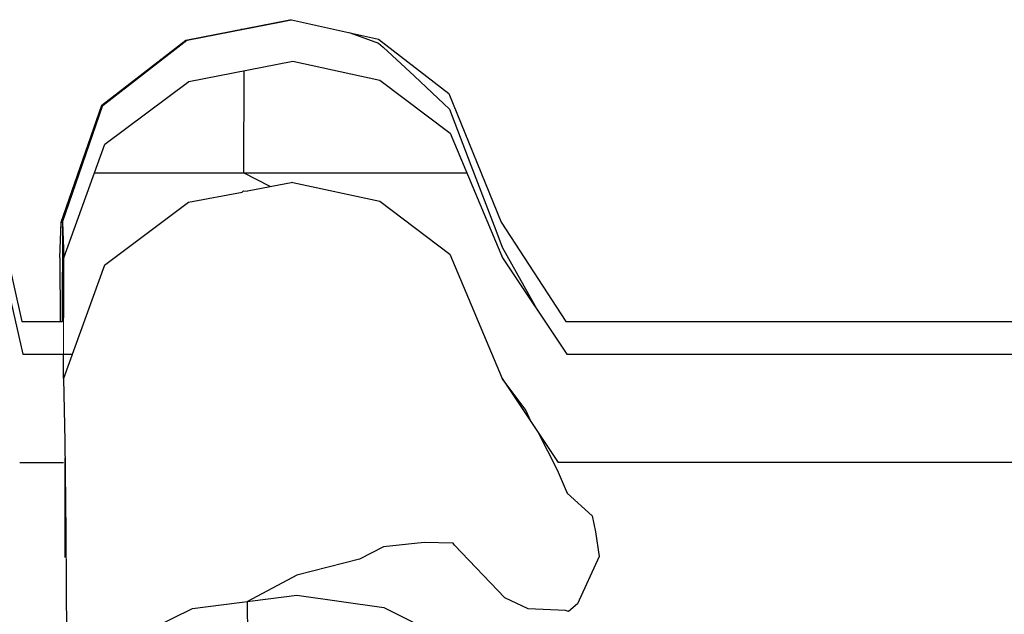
# Model space of a CAD drawing. Header units: millimetres. Extents: x -36478 to 31050, y -14815 to 11827.
# Tile 324 of 656: x -13978 to -13868, y 10863 to 10930. Entities that reach past the tile are written whole.
import ezdxf

# ---------------------------------------------------------------- set-up
doc = ezdxf.new("R2010")
doc.units = ezdxf.units.MM
doc.header["$MEASUREMENT"] = 0
doc.linetypes.add('Wipeout_Contour', pattern=[1000, 0, -1000])
doc.layers.add('Nové_Konstrukce - krov', color=7, linetype='Continuous')
doc.layers.add('Nové_Výplně - Povrchové', color=7, linetype='Continuous')

msp = doc.modelspace()

# ---------------------------------------------------------------- wipeouts: each hides what was drawn before it
at = {"color": 254, "linetype": 'Wipeout_Contour', "lineweight": 0, "ltscale": 70896.389822}
msp.add_wipeout([(-13948.22, 10929.58), (-13959.87, 10927.28), (-13959.7, 10927.28), (-13948.05, 10929.58)], dxfattribs=at).dxf.layer = 'Nové_Výplně - Povrchové'
at = {"color": 254, "linetype": 'Wipeout_Contour', "lineweight": 0, "ltscale": 53137.399479}
msp.add_wipeout([(-13953.39, 10910.47), (-13953.55, 10910.32), (-13952.97, 10910.43)], dxfattribs=at).dxf.layer = 'Nové_Výplně - Povrchové'
at = {"color": 254, "linetype": 'Wipeout_Contour', "lineweight": 0, "ltscale": 70889.831391}
msp.add_wipeout([(-13973.78, 10906.95), (-13973.93, 10902.98), (-13973.92, 10895.83), (-13973.78, 10895.83)], dxfattribs=at).dxf.layer = 'Nové_Výplně - Povrchové'
at = {"color": 254, "linetype": 'Wipeout_Contour', "lineweight": 0, "ltscale": 70262.009375}
msp.add_wipeout([(-13646.27, 10895.83), (-13911.84, 10895.83), (-13911.71, 10892.19), (-13646.14, 10892.19)], dxfattribs=at).dxf.layer = 'Nové_Výplně - Povrchové'
at = {"color": 254, "linetype": 'Wipeout_Contour', "lineweight": 0, "ltscale": 53129.161726}
msp.add_wipeout([(-13973.59, 10880.1), (-13973.53, 10878.67), (-13973.53, 10880.1)], dxfattribs=at).dxf.layer = 'Nové_Výplně - Povrchové'

# ---------------------------------------------------------------- next in the draw order: wipeouts: each hides what was drawn before it
at = {"color": 254, "linetype": 'Wipeout_Contour', "lineweight": 0, "ltscale": 70917.750407}
msp.add_wipeout([(-13959.87, 10927.28), (-13969.25, 10920.03), (-13969.09, 10920.03), (-13959.7, 10927.28)], dxfattribs=at).dxf.layer = 'Nové_Výplně - Povrchové'
at = {"color": 254, "linetype": 'Wipeout_Contour', "lineweight": 0, "ltscale": 70687.362486}
msp.add_wipeout([(-13911.84, 10895.83), (-13917.38, 10895.83), (-13917.25, 10892.19), (-13911.71, 10892.19)], dxfattribs=at).dxf.layer = 'Nové_Výplně - Povrchové'

# ---------------------------------------------------------------- next in the draw order: wipeouts: each hides what was drawn before it
at = {"color": 254, "linetype": 'Wipeout_Contour', "lineweight": 0, "ltscale": 70914.648478}
msp.add_wipeout([(-13969.25, 10920.03), (-13973.78, 10906.95), (-13973.64, 10906.95), (-13969.09, 10920.03)], dxfattribs=at).dxf.layer = 'Nové_Výplně - Povrchové'
at = {"color": 254, "linetype": 'Wipeout_Contour', "lineweight": 0, "ltscale": 70720.928551}
msp.add_wipeout([(-13917.38, 10895.83), (-13924.59, 10906.95), (-13924.45, 10902.98), (-13917.25, 10892.19)], dxfattribs=at).dxf.layer = 'Nové_Výplně - Povrchové'

# ---------------------------------------------------------------- next in the draw order: wipeouts: each hides what was drawn before it
at = {"color": 254, "linetype": 'Wipeout_Contour', "lineweight": 0, "ltscale": 70772.45158}
msp.add_wipeout([(-13924.59, 10906.95), (-13930.45, 10921.32), (-13930.29, 10916.91), (-13924.45, 10902.98)], dxfattribs=at).dxf.layer = 'Nové_Výplně - Povrchové'
at = {"color": 254, "linetype": 'Wipeout_Contour', "lineweight": 0, "ltscale": 70892.016442}
msp.add_wipeout([(-13973.78, 10906.95), (-13973.78, 10895.83), (-13973.64, 10895.83), (-13973.64, 10906.95)], dxfattribs=at).dxf.layer = 'Nové_Výplně - Povrchové'

# ---------------------------------------------------------------- next in the draw order: wipeouts: each hides what was drawn before it
at = {"color": 254, "linetype": 'Wipeout_Contour', "lineweight": 0, "ltscale": 70818.905862}
msp.add_wipeout([(-13930.45, 10921.32), (-13938.32, 10927.41), (-13938.15, 10922.82), (-13930.29, 10916.91)], dxfattribs=at).dxf.layer = 'Nové_Výplně - Povrchové'

# ---------------------------------------------------------------- next in the draw order: wipeouts: each hides what was drawn before it
at = {"color": 254, "linetype": 'Wipeout_Contour', "lineweight": 0, "ltscale": 70856.642932}
msp.add_wipeout([(-13938.32, 10927.41), (-13948.05, 10929.58), (-13947.88, 10924.93), (-13938.15, 10922.82)], dxfattribs=at).dxf.layer = 'Nové_Výplně - Povrchové'

# ---------------------------------------------------------------- next in the draw order: linework, layer by layer
at = {"layer": 'Nové_Konstrukce - krov', "color": 1, "linetype": 'Continuous', "lineweight": 25}
for p, q in [((-13941.56, 10928.14), (-13941.48, 10928.11)), ((-13941.48, 10928.11), (-13938.3, 10926.97)), ((-13938.3, 10926.97), (-13937.78, 10926.5))]:
    msp.add_line(p, q, dxfattribs=at)

# ---------------------------------------------------------------- next in the draw order: wipeouts: each hides what was drawn before it
at = {"color": 254, "linetype": 'Wipeout_Contour', "lineweight": 0, "ltscale": 70890.148622}
msp.add_wipeout([(-13948.05, 10929.58), (-13959.7, 10927.28), (-13959.53, 10922.69), (-13947.88, 10924.93)], dxfattribs=at).dxf.layer = 'Nové_Výplně - Povrchové'

# ---------------------------------------------------------------- next in the draw order: linework, layer by layer
at = {"layer": 'Nové_Konstrukce - krov', "color": 1, "linetype": 'Continuous', "lineweight": 25}
for p, q in [((-13953.59, 10928.5), (-13949.4, 10929.32)), ((-13949.4, 10929.32), (-13948.07, 10929.58)), ((-13948.22, 10929.58), (-13948.05, 10929.58)), ((-13948.05, 10929.58), (-13938.32, 10927.41)), ((-13953.59, 10928.5), (-13953.72, 10928.5))]:
    msp.add_line(p, q, dxfattribs=at)

# ---------------------------------------------------------------- next in the draw order: wipeouts: each hides what was drawn before it
at = {"color": 254, "linetype": 'Wipeout_Contour', "lineweight": 0, "ltscale": 70911.703244}
msp.add_wipeout([(-13959.7, 10927.28), (-13969.09, 10920.03), (-13968.93, 10915.66), (-13959.53, 10922.69)], dxfattribs=at).dxf.layer = 'Nové_Výplně - Povrchové'

# ---------------------------------------------------------------- next in the draw order: linework, layer by layer
at = {"layer": 'Nové_Konstrukce - krov', "color": 1, "linetype": 'Continuous', "lineweight": 25}
for p, q in [((-13959.87, 10927.28), (-13948.22, 10929.58)), ((-13959.74, 10927.28), (-13948.09, 10929.58))]:
    msp.add_line(p, q, dxfattribs=at)

# ---------------------------------------------------------------- next in the draw order: wipeouts: each hides what was drawn before it
at = {"color": 254, "linetype": 'Wipeout_Contour', "lineweight": 0, "ltscale": 70909.019178}
msp.add_wipeout([(-13969.09, 10920.03), (-13973.64, 10906.95), (-13973.49, 10902.98), (-13968.93, 10915.66)], dxfattribs=at).dxf.layer = 'Nové_Výplně - Povrchové'

# ---------------------------------------------------------------- next in the draw order: wipeouts: each hides what was drawn before it
at = {"color": 254, "linetype": 'Wipeout_Contour', "lineweight": 0, "ltscale": 70886.821606}
msp.add_wipeout([(-13973.64, 10906.95), (-13973.64, 10895.83), (-13973.51, 10892.19), (-13973.49, 10902.98)], dxfattribs=at).dxf.layer = 'Nové_Výplně - Povrchové'

# ---------------------------------------------------------------- next in the draw order: wipeouts: each hides what was drawn before it
at = {"color": 254, "linetype": 'Wipeout_Contour', "lineweight": 0, "ltscale": 563189.604716}
msp.add_wipeout([(-13973.49, 10902.98), (-13973.52, 10889.46), (-13968.96, 10902.14), (-13959.56, 10909.17), (-13953.55, 10910.32), (-13953.39, 10910.47), (-13952.97, 10910.43), (-13947.9, 10911.4), (-13938.17, 10909.3), (-13930.32, 10903.39), (-13924.47, 10889.46), (-13918.22, 10880.1), (-13640.66, 10880.1), (-13638.72, 10890.33), (-13631.99, 10891.86), (-13625.76, 10890.17), (-13623.44, 10880.1), (-13618.54, 10880.1), (-13618.52, 10889.46), (-13617.54, 10892.19), (-13623.09, 10892.19), (-13625.74, 10903.69), (-13631.97, 10905.38), (-13638.7, 10903.86), (-13640.91, 10892.19), (-13917.25, 10892.19), (-13924.45, 10902.98), (-13930.29, 10916.91), (-13938.15, 10922.82), (-13947.88, 10924.93), (-13959.53, 10922.69), (-13968.93, 10915.66)], dxfattribs=at).dxf.layer = 'Nové_Výplně - Povrchové'

# ---------------------------------------------------------------- next in the draw order: linework, layer by layer
at = {"layer": 'Nové_Konstrukce - krov', "color": 1, "linetype": 'Continuous', "lineweight": 25}
for p, q in [((-13969.25, 10920.03), (-13959.87, 10927.28)), ((-13969.13, 10920.03), (-13959.74, 10927.28)), ((-13938.32, 10927.41), (-13930.45, 10921.32)), ((-13937.78, 10926.5), (-13934.28, 10923.27)), ((-13959.53, 10922.69), (-13947.88, 10924.93)), ((-13947.88, 10924.93), (-13938.15, 10922.82)), ((-13953.38, 10923.87), (-13953.4, 10912.46)), ((-13968.93, 10915.66), (-13959.53, 10922.69)), ((-13938.15, 10922.82), (-13930.29, 10916.91)), ((-13934.28, 10923.27), (-13931.01, 10920.19)), ((-13931.01, 10920.19), (-13930.39, 10919.59)), ((-13930.39, 10919.59), (-13927.98, 10913.31)), ((-13927.98, 10913.31), (-13925.2, 10906.05)), ((-13970.08, 10912.46), (-13928.43, 10912.46)), ((-13925.2, 10906.05), (-13924.49, 10904.16)), ((-13917.38, 10895.83), (-13911.84, 10895.83)), ((-13911.84, 10895.83), (-13646.27, 10895.83)), ((-13917.25, 10892.19), (-13911.71, 10892.19)), ((-13911.71, 10892.19), (-13646.14, 10892.19))]:
    msp.add_line(p, q, dxfattribs=at)

# ---------------------------------------------------------------- next in the draw order: wipeouts: each hides what was drawn before it
at = {"color": 254, "linetype": 'Wipeout_Contour', "lineweight": 0, "ltscale": 106265.890988}
msp.add_wipeout([(-13959.56, 10909.17), (-13959.41, 10900.97), (-13947.75, 10903.06), (-13947.9, 10911.4), (-13952.97, 10910.43), (-13953.55, 10910.32)], dxfattribs=at).dxf.layer = 'Nové_Výplně - Povrchové'
at = {"color": 254, "linetype": 'Wipeout_Contour', "lineweight": 0, "ltscale": 70840.378072}
msp.add_wipeout([(-13973.52, 10889.46), (-13973.53, 10878.67), (-13973.42, 10872.35), (-13973.39, 10882.47)], dxfattribs=at).dxf.layer = 'Nové_Výplně - Povrchové'
at = {"color": 254, "linetype": 'Wipeout_Contour', "lineweight": 0, "ltscale": 52996.821549}
msp.add_wipeout([(-13917.32, 10880.1), (-13918.22, 10880.1), (-13917.27, 10878.67)], dxfattribs=at).dxf.layer = 'Nové_Výplně - Povrchové'

# ---------------------------------------------------------------- next in the draw order: linework, layer by layer
at = {"layer": 'Nové_Konstrukce - krov', "color": 1, "linetype": 'Continuous', "lineweight": 25}
for p, q in [((-13950.41, 10910.92), (-13953.4, 10912.46)), ((-13953.39, 10910.47), (-13953.55, 10910.32)), ((-13953.39, 10910.47), (-13952.97, 10910.43))]:
    msp.add_line(p, q, dxfattribs=at)

# ---------------------------------------------------------------- next in the draw order: wipeouts: each hides what was drawn before it
at = {"color": 254, "linetype": 'Wipeout_Contour', "lineweight": 0, "ltscale": 70861.15659}
msp.add_wipeout([(-13968.96, 10902.14), (-13973.52, 10889.46), (-13973.39, 10882.47), (-13968.82, 10894.37)], dxfattribs=at).dxf.layer = 'Nové_Výplně - Povrchové'
at = {"color": 254, "linetype": 'Wipeout_Contour', "lineweight": 0, "ltscale": 88340.796831}
msp.add_wipeout([(-13918.22, 10880.1), (-13924.47, 10889.46), (-13924.35, 10882.47), (-13917.16, 10872.35), (-13917.27, 10878.67)], dxfattribs=at).dxf.layer = 'Nové_Výplně - Povrchové'

# ---------------------------------------------------------------- next in the draw order: linework, layer by layer
at = {"layer": 'Nové_Konstrukce - krov', "color": 1, "linetype": 'Continuous', "lineweight": 25}
msp.add_line((-13921.29, 10884.69), (-13921.84, 10885.94), dxfattribs=at)

# ---------------------------------------------------------------- next in the draw order: wipeouts: each hides what was drawn before it
at = {"color": 254, "linetype": 'Wipeout_Contour', "lineweight": 0, "ltscale": 70862.639307}
msp.add_wipeout([(-13959.56, 10909.17), (-13968.96, 10902.14), (-13968.82, 10894.37), (-13959.41, 10900.97)], dxfattribs=at).dxf.layer = 'Nové_Výplně - Povrchové'
at = {"color": 254, "linetype": 'Wipeout_Contour', "lineweight": 0, "ltscale": 70724.420695}
msp.add_wipeout([(-13924.47, 10889.46), (-13930.32, 10903.39), (-13930.18, 10895.54), (-13924.35, 10882.47)], dxfattribs=at).dxf.layer = 'Nové_Výplně - Povrchové'
at = {"color": 254, "linetype": 'Wipeout_Contour', "lineweight": 0, "ltscale": 70819.902033}
msp.add_wipeout([(-13973.42, 10872.35), (-13973.32, 10863.11), (-13973.28, 10872.26), (-13973.39, 10882.47)], dxfattribs=at).dxf.layer = 'Nové_Výplně - Povrchové'
at = {"color": 254, "linetype": 'Wipeout_Contour', "lineweight": 0, "ltscale": 70651.261735}
msp.add_wipeout([(-13917.32, 10880.1), (-13917.27, 10878.67), (-13911.73, 10878.67), (-13911.78, 10880.1)], dxfattribs=at).dxf.layer = 'Nové_Výplně - Povrchové'

# ---------------------------------------------------------------- next in the draw order: linework, layer by layer
at = {"layer": 'Nové_Konstrukce - krov', "color": 1, "linetype": 'Continuous', "lineweight": 25}
for p, q in [((-13959.56, 10909.17), (-13953.55, 10910.32)), ((-13924.49, 10904.16), (-13920.48, 10897.04))]:
    msp.add_line(p, q, dxfattribs=at)

# ---------------------------------------------------------------- next in the draw order: wipeouts: each hides what was drawn before it
at = {"color": 254, "linetype": 'Wipeout_Contour', "lineweight": 0, "ltscale": 70769.695031}
msp.add_wipeout([(-13930.32, 10903.39), (-13938.17, 10909.3), (-13938.03, 10901.09), (-13930.18, 10895.54)], dxfattribs=at).dxf.layer = 'Nové_Výplně - Povrchové'
at = {"color": 254, "linetype": 'Wipeout_Contour', "lineweight": 0, "ltscale": 70838.429258}
msp.add_wipeout([(-13968.69, 10883.01), (-13968.82, 10894.37), (-13973.39, 10882.47), (-13973.28, 10872.26)], dxfattribs=at).dxf.layer = 'Nové_Výplně - Povrchové'
at = {"color": 254, "linetype": 'Wipeout_Contour', "lineweight": 0, "ltscale": 70641.460527}
msp.add_wipeout([(-13911.62, 10872.35), (-13911.73, 10878.67), (-13917.27, 10878.67), (-13917.16, 10872.35)], dxfattribs=at).dxf.layer = 'Nové_Výplně - Povrchové'

# ---------------------------------------------------------------- next in the draw order: linework, layer by layer
at = {"layer": 'Nové_Konstrukce - krov', "color": 1, "linetype": 'Continuous', "lineweight": 25}
for p, q in [((-13930.45, 10921.32), (-13924.59, 10906.95)), ((-13930.29, 10916.91), (-13924.45, 10902.98))]:
    msp.add_line(p, q, dxfattribs=at)

# ---------------------------------------------------------------- next in the draw order: wipeouts: each hides what was drawn before it
at = {"color": 254, "linetype": 'Wipeout_Contour', "lineweight": 0, "ltscale": 70806.96989}
msp.add_wipeout([(-13938.17, 10909.3), (-13947.9, 10911.4), (-13947.75, 10903.06), (-13938.03, 10901.09)], dxfattribs=at).dxf.layer = 'Nové_Výplně - Povrchové'
at = {"color": 254, "linetype": 'Wipeout_Contour', "lineweight": 0, "ltscale": 70880.653344}
msp.add_wipeout([(-13978.21, 10895.83), (-13978.08, 10892.19), (-13973.51, 10892.19), (-13973.64, 10895.83)], dxfattribs=at).dxf.layer = 'Nové_Výplně - Povrchové'
at = {"color": 254, "linetype": 'Wipeout_Contour', "lineweight": 0, "ltscale": 70653.849739}
msp.add_wipeout([(-13917.16, 10872.35), (-13924.35, 10882.47), (-13924.23, 10872.26), (-13917.05, 10863.11)], dxfattribs=at).dxf.layer = 'Nové_Výplně - Povrchové'
at = {"color": 254, "linetype": 'Wipeout_Contour', "lineweight": 0, "ltscale": 70225.689207}
msp.add_wipeout([(-13911.78, 10880.1), (-13911.73, 10878.67), (-13646.16, 10878.67), (-13646.22, 10880.1)], dxfattribs=at).dxf.layer = 'Nové_Výplně - Povrchové'
at = {"color": 254, "linetype": 'Wipeout_Contour', "lineweight": 0, "ltscale": 70792.290047}
msp.add_wipeout([(-13973.32, 10863.11), (-13973.23, 10851.24), (-13973.18, 10859.13), (-13973.28, 10872.26)], dxfattribs=at).dxf.layer = 'Nové_Výplně - Povrchové'

# ---------------------------------------------------------------- next in the draw order: linework, layer by layer
at = {"layer": 'Nové_Konstrukce - krov', "color": 1, "linetype": 'Continuous', "lineweight": 25}
for p, q in [((-13947.9, 10911.4), (-13952.97, 10910.43)), ((-13947.9, 10911.4), (-13938.17, 10909.3)), ((-13920.5, 10883.51), (-13918.34, 10879.27)), ((-13640.66, 10880.1), (-13918.22, 10880.1)), ((-13918.34, 10879.27), (-13917.23, 10876.66)), ((-13917.23, 10876.66), (-13914.41, 10874.12))]:
    msp.add_line(p, q, dxfattribs=at)

# ---------------------------------------------------------------- next in the draw order: wipeouts: each hides what was drawn before it
at = {"color": 254, "linetype": 'Wipeout_Contour', "lineweight": 0, "ltscale": 70906.401318}
msp.add_wipeout([(-13978.21, 10895.83), (-13980.87, 10907.69), (-13980.73, 10903.69), (-13978.08, 10892.19)], dxfattribs=at).dxf.layer = 'Nové_Výplně - Povrchové'
at = {"color": 254, "linetype": 'Wipeout_Contour', "lineweight": 0, "ltscale": 70814.993203}
msp.add_wipeout([(-13947.75, 10903.06), (-13959.41, 10900.97), (-13959.28, 10888.98), (-13947.62, 10890.87)], dxfattribs=at).dxf.layer = 'Nové_Výplně - Povrchové'
at = {"color": 254, "linetype": 'Wipeout_Contour', "lineweight": 0, "ltscale": 70701.529932}
msp.add_wipeout([(-13924.23, 10872.26), (-13924.35, 10882.47), (-13930.18, 10895.54), (-13930.05, 10884.07)], dxfattribs=at).dxf.layer = 'Nové_Výplně - Povrchové'
at = {"color": 254, "linetype": 'Wipeout_Contour', "lineweight": 0, "ltscale": 70215.830786}
msp.add_wipeout([(-13646.05, 10872.35), (-13646.16, 10878.67), (-13911.73, 10878.67), (-13911.62, 10872.35)], dxfattribs=at).dxf.layer = 'Nové_Výplně - Povrchové'

# ---------------------------------------------------------------- next in the draw order: linework, layer by layer
at = {"layer": 'Nové_Konstrukce - krov', "color": 1, "linetype": 'Continuous', "lineweight": 25}
for p, q in [((-13968.96, 10902.14), (-13959.56, 10909.17)), ((-13924.59, 10906.95), (-13917.38, 10895.83)), ((-13924.45, 10902.98), (-13917.25, 10892.19)), ((-13921.84, 10885.94), (-13924.47, 10889.46))]:
    msp.add_line(p, q, dxfattribs=at)

# ---------------------------------------------------------------- next in the draw order: wipeouts: each hides what was drawn before it
at = {"color": 254, "linetype": 'Wipeout_Contour', "lineweight": 0, "ltscale": 70838.021922}
msp.add_wipeout([(-13959.41, 10900.97), (-13968.82, 10894.37), (-13968.69, 10883.01), (-13959.28, 10888.98)], dxfattribs=at).dxf.layer = 'Nové_Výplně - Povrchové'
at = {"color": 254, "linetype": 'Wipeout_Contour', "lineweight": 0, "ltscale": 70744.914608}
msp.add_wipeout([(-13938.03, 10901.09), (-13937.9, 10889.09), (-13930.05, 10884.07), (-13930.18, 10895.54)], dxfattribs=at).dxf.layer = 'Nové_Výplně - Povrchové'
at = {"color": 254, "linetype": 'Wipeout_Contour', "lineweight": 0, "ltscale": 70621.965806}
msp.add_wipeout([(-13911.62, 10872.35), (-13917.16, 10872.35), (-13917.05, 10863.11), (-13911.52, 10863.11)], dxfattribs=at).dxf.layer = 'Nové_Výplně - Povrchové'

# ---------------------------------------------------------------- next in the draw order: linework, layer by layer
at = {"layer": 'Nové_Konstrukce - krov', "color": 1, "linetype": 'Continuous', "lineweight": 25}
for p, q in [((-13914.41, 10874.12), (-13914.04, 10872.35)), ((-13914.04, 10872.35), (-13913.65, 10869.57)), ((-13913.65, 10869.57), (-13916.08, 10864.29))]:
    msp.add_line(p, q, dxfattribs=at)

# ---------------------------------------------------------------- next in the draw order: wipeouts: each hides what was drawn before it
at = {"color": 254, "linetype": 'Wipeout_Contour', "lineweight": 0, "ltscale": 70781.432649}
msp.add_wipeout([(-13938.03, 10901.09), (-13947.75, 10903.06), (-13947.62, 10890.87), (-13937.9, 10889.09)], dxfattribs=at).dxf.layer = 'Nové_Výplně - Povrchové'
at = {"color": 254, "linetype": 'Wipeout_Contour', "lineweight": 0, "ltscale": 70807.784917}
msp.add_wipeout([(-13968.69, 10883.01), (-13973.28, 10872.26), (-13973.18, 10859.13), (-13968.58, 10868.42)], dxfattribs=at).dxf.layer = 'Nové_Výplně - Povrchové'
at = {"color": 254, "linetype": 'Wipeout_Contour', "lineweight": 0, "ltscale": 70626.168203}
msp.add_wipeout([(-13924.23, 10872.26), (-13924.13, 10859.13), (-13916.96, 10851.24), (-13917.05, 10863.11)], dxfattribs=at).dxf.layer = 'Nové_Výplně - Povrchové'
at = {"color": 254, "linetype": 'Wipeout_Contour', "lineweight": 0, "ltscale": 70196.220496}
msp.add_wipeout([(-13646.05, 10872.35), (-13911.62, 10872.35), (-13911.52, 10863.11), (-13645.95, 10863.11)], dxfattribs=at).dxf.layer = 'Nové_Výplně - Povrchové'

# ---------------------------------------------------------------- next in the draw order: linework, layer by layer
at = {"layer": 'Nové_Konstrukce - krov', "color": 1, "linetype": 'Continuous', "lineweight": 25}
msp.add_line((-13938.17, 10909.3), (-13930.32, 10903.39), dxfattribs=at)

# ---------------------------------------------------------------- next in the draw order: wipeouts: each hides what was drawn before it
at = {"color": 254, "linetype": 'Wipeout_Contour', "lineweight": 0, "ltscale": 590149.279527}
msp.add_wipeout([(-14328.51, 10890.77), (-14328.14, 10890.48), (-14323.95, 10902.14), (-14314.55, 10909.17), (-14308.54, 10910.32), (-14308.38, 10910.47), (-14307.96, 10910.43), (-14302.89, 10911.4), (-14293.17, 10909.3), (-14285.31, 10903.39), (-14279.46, 10889.46), (-14273.22, 10880.1), (-13995.65, 10880.1), (-13993.71, 10890.33), (-13986.99, 10891.86), (-13980.75, 10890.17), (-13978.43, 10880.1), (-13973.53, 10880.1), (-13973.52, 10889.46), (-13973.51, 10892.19), (-13978.08, 10892.19), (-13980.73, 10903.69), (-13986.96, 10905.38), (-13993.69, 10903.86), (-13995.9, 10892.19), (-14272.24, 10892.19), (-14279.44, 10902.98), (-14285.29, 10916.91), (-14293.14, 10922.82), (-14302.87, 10924.93), (-14314.53, 10922.69), (-14323.93, 10915.66), (-14328.49, 10902.98)], dxfattribs=at).dxf.layer = 'Nové_Výplně - Povrchové'
at = {"color": 254, "linetype": 'Wipeout_Contour', "lineweight": 0, "ltscale": 70780.590478}
msp.add_wipeout([(-13947.5, 10875.2), (-13947.62, 10890.87), (-13959.28, 10888.98), (-13959.16, 10873.56)], dxfattribs=at).dxf.layer = 'Nové_Výplně - Povrchové'
at = {"color": 254, "linetype": 'Wipeout_Contour', "lineweight": 0, "ltscale": 70670.664881}
msp.add_wipeout([(-13924.23, 10872.26), (-13930.05, 10884.07), (-13929.94, 10869.33), (-13924.13, 10859.13)], dxfattribs=at).dxf.layer = 'Nové_Výplně - Povrchové'
at = {"color": 254, "linetype": 'Wipeout_Contour', "lineweight": 0, "ltscale": 70595.674172}
msp.add_wipeout([(-13911.42, 10851.24), (-13911.52, 10863.11), (-13917.05, 10863.11), (-13916.96, 10851.24)], dxfattribs=at).dxf.layer = 'Nové_Výplně - Povrchové'

# ---------------------------------------------------------------- next in the draw order: linework, layer by layer
at = {"layer": 'Nové_Konstrukce - krov', "color": 1, "linetype": 'Continuous', "lineweight": 25}
for p, q in [((-13973.78, 10906.95), (-13969.25, 10920.03)), ((-13973.68, 10906.95), (-13969.13, 10920.03)), ((-13973.49, 10902.98), (-13968.93, 10915.66)), ((-13980.87, 10907.69), (-13978.21, 10895.83)), ((-13973.93, 10902.98), (-13973.78, 10906.95)), ((-13973.78, 10906.95), (-13973.64, 10906.95)), ((-13973.65, 10906.95), (-13973.67, 10895.83)), ((-13973.64, 10906.95), (-13973.49, 10902.98)), ((-13980.73, 10903.69), (-13978.08, 10892.19)), ((-13973.93, 10902.98), (-13973.92, 10895.83)), ((-13973.52, 10889.46), (-13973.49, 10902.98)), ((-13978.21, 10895.83), (-13973.64, 10895.83)), ((-13978.08, 10892.19), (-13972.53, 10892.19)), ((-13973.52, 10889.46), (-13973.39, 10882.47)), ((-13924.47, 10889.46), (-13918.22, 10880.1)), ((-13916.08, 10864.29), (-13917.06, 10863.41)), ((-13917.39, 10863.54), (-13921.57, 10863.74)), ((-13917.06, 10863.41), (-13917.39, 10863.54))]:
    msp.add_line(p, q, dxfattribs=at)

# ---------------------------------------------------------------- next in the draw order: wipeouts: each hides what was drawn before it
at = {"color": 254, "linetype": 'Wipeout_Contour', "lineweight": 0, "ltscale": 70804.828557}
msp.add_wipeout([(-13968.69, 10883.01), (-13968.58, 10868.42), (-13959.16, 10873.56), (-13959.28, 10888.98)], dxfattribs=at).dxf.layer = 'Nové_Výplně - Povrchové'
at = {"color": 254, "linetype": 'Wipeout_Contour', "lineweight": 0, "ltscale": 70711.50066}
msp.add_wipeout([(-13930.05, 10884.07), (-13937.9, 10889.09), (-13937.78, 10873.66), (-13929.94, 10869.33)], dxfattribs=at).dxf.layer = 'Nové_Výplně - Povrchové'
at = {"color": 254, "linetype": 'Wipeout_Contour', "lineweight": 0, "ltscale": 53140.151104}
msp.add_wipeout([(-13978.43, 10880.1), (-13978.1, 10878.67), (-13978.16, 10880.1)], dxfattribs=at).dxf.layer = 'Nové_Výplně - Povrchové'
at = {"color": 254, "linetype": 'Wipeout_Contour', "lineweight": 0, "ltscale": 70169.771413}
msp.add_wipeout([(-13645.86, 10851.24), (-13645.95, 10863.11), (-13911.52, 10863.11), (-13911.42, 10851.24)], dxfattribs=at).dxf.layer = 'Nové_Výplně - Povrchové'

# ---------------------------------------------------------------- next in the draw order: linework, layer by layer
at = {"layer": 'Nové_Konstrukce - krov', "color": 1, "linetype": 'Continuous', "lineweight": 25}
for p, q in [((-13930.32, 10903.39), (-13924.47, 10889.46)), ((-13968.96, 10902.14), (-13973.52, 10889.46))]:
    msp.add_line(p, q, dxfattribs=at)

# ---------------------------------------------------------------- next in the draw order: wipeouts: each hides what was drawn before it
at = {"color": 254, "linetype": 'Wipeout_Contour', "lineweight": 0, "ltscale": 70746.997392}
msp.add_wipeout([(-13937.78, 10873.66), (-13937.9, 10889.09), (-13947.62, 10890.87), (-13947.5, 10875.2)], dxfattribs=at).dxf.layer = 'Nové_Výplně - Povrchové'
at = {"color": 254, "linetype": 'Wipeout_Contour', "lineweight": 0, "ltscale": 70844.650861}
msp.add_wipeout([(-13973.59, 10880.1), (-13978.16, 10880.1), (-13978.1, 10878.67), (-13973.53, 10878.67)], dxfattribs=at).dxf.layer = 'Nové_Výplně - Povrchové'
at = {"color": 254, "linetype": 'Wipeout_Contour', "lineweight": 0, "ltscale": 70632.778334}
msp.add_wipeout([(-13924.05, 10843.49), (-13924.13, 10859.13), (-13929.94, 10869.33), (-13929.84, 10851.76)], dxfattribs=at).dxf.layer = 'Nové_Výplně - Povrchové'
at = {"color": 254, "linetype": 'Wipeout_Contour', "lineweight": 0, "ltscale": 70770.169515}
msp.add_wipeout([(-13968.49, 10851.02), (-13968.58, 10868.42), (-13973.18, 10859.13), (-13973.09, 10843.49)], dxfattribs=at).dxf.layer = 'Nové_Výplně - Povrchové'

# ---------------------------------------------------------------- next in the draw order: linework, layer by layer
at = {"layer": 'Nové_Konstrukce - krov', "color": 1, "linetype": 'Continuous', "lineweight": 25}
msp.add_line((-13921.57, 10863.74), (-13924.18, 10864.96), dxfattribs=at)

# ---------------------------------------------------------------- next in the draw order: wipeouts: each hides what was drawn before it
at = {"color": 254, "linetype": 'Wipeout_Contour', "lineweight": 0, "ltscale": 88573.799209}
msp.add_wipeout([(-13980.75, 10890.17), (-13980.63, 10883.14), (-13977.99, 10872.35), (-13978.1, 10878.67), (-13978.43, 10880.1)], dxfattribs=at).dxf.layer = 'Nové_Výplně - Povrchové'
at = {"color": 254, "linetype": 'Wipeout_Contour', "lineweight": 0, "ltscale": 70738.363013}
msp.add_wipeout([(-13947.39, 10856.52), (-13947.5, 10875.2), (-13959.16, 10873.56), (-13959.06, 10855.19)], dxfattribs=at).dxf.layer = 'Nové_Výplně - Povrchové'
at = {"color": 254, "linetype": 'Wipeout_Contour', "lineweight": 0, "ltscale": 70670.486396}
msp.add_wipeout([(-13929.84, 10851.76), (-13929.94, 10869.33), (-13937.78, 10873.66), (-13937.68, 10855.27)], dxfattribs=at).dxf.layer = 'Nové_Výplně - Povrchové'

# ---------------------------------------------------------------- next in the draw order: linework, layer by layer
at = {"layer": 'Nové_Konstrukce - krov', "color": 1, "linetype": 'Continuous', "lineweight": 25}
for p, q in [((-13929.95, 10871.05), (-13933.2, 10871.13)), ((-13929.8, 10870.86), (-13929.95, 10871.05)), ((-13924.18, 10864.96), (-13929.8, 10870.86)), ((-13952.9, 10855.89), (-13952.95, 10864.56))]:
    msp.add_line(p, q, dxfattribs=at)

# ---------------------------------------------------------------- next in the draw order: wipeouts: each hides what was drawn before it
at = {"color": 254, "linetype": 'Wipeout_Contour', "lineweight": 0, "ltscale": 70834.875274}
msp.add_wipeout([(-13978.1, 10878.67), (-13977.99, 10872.35), (-13973.42, 10872.35), (-13973.53, 10878.67)], dxfattribs=at).dxf.layer = 'Nové_Výplně - Povrchové'
at = {"color": 254, "linetype": 'Wipeout_Contour', "lineweight": 0, "ltscale": 70704.729862}
msp.add_wipeout([(-13937.68, 10855.27), (-13937.78, 10873.66), (-13947.5, 10875.2), (-13947.39, 10856.52)], dxfattribs=at).dxf.layer = 'Nové_Výplně - Povrchové'
at = {"color": 254, "linetype": 'Wipeout_Contour', "lineweight": 0, "ltscale": 70764.085464}
msp.add_wipeout([(-13959.06, 10855.19), (-13959.16, 10873.56), (-13968.58, 10868.42), (-13968.49, 10851.02)], dxfattribs=at).dxf.layer = 'Nové_Výplně - Povrchové'

# ---------------------------------------------------------------- next in the draw order: linework, layer by layer
at = {"layer": 'Nové_Konstrukce - krov', "color": 1, "linetype": 'Continuous', "lineweight": 25}
for p, q in [((-13933.2, 10871.13), (-13937.76, 10870.64)), ((-13937.76, 10870.64), (-13940.45, 10869.28)), ((-13940.45, 10869.28), (-13947.45, 10867.49)), ((-13947.45, 10867.49), (-13952.95, 10864.56)), ((-13959.11, 10863.78), (-13947.44, 10865.25)), ((-13947.44, 10865.25), (-13937.72, 10863.87)), ((-13968.53, 10859.15), (-13959.11, 10863.78)), ((-13937.72, 10863.87), (-13929.89, 10859.97))]:
    msp.add_line(p, q, dxfattribs=at)

# ---------------------------------------------------------------- next in the draw order: wipeouts: each hides what was drawn before it
at = {"color": 254, "linetype": 'Wipeout_Contour', "lineweight": 0, "ltscale": 70839.381689}
msp.add_wipeout([(-13980.63, 10883.14), (-13980.51, 10872.87), (-13977.89, 10863.11), (-13977.99, 10872.35)], dxfattribs=at).dxf.layer = 'Nové_Výplně - Povrchové'

# ---------------------------------------------------------------- next in the draw order: linework, layer by layer
at = {"layer": 'Nové_Konstrukce - krov', "color": 1, "linetype": 'Continuous', "lineweight": 25}
msp.add_line((-13978.43, 10880.1), (-13973.53, 10880.1), dxfattribs=at)

# ---------------------------------------------------------------- next in the draw order: wipeouts: each hides what was drawn before it
at = {"color": 254, "linetype": 'Wipeout_Contour', "lineweight": 0, "ltscale": 70815.432314}
msp.add_wipeout([(-13977.99, 10872.35), (-13977.89, 10863.11), (-13973.32, 10863.11), (-13973.42, 10872.35)], dxfattribs=at).dxf.layer = 'Nové_Výplně - Povrchové'

# ---------------------------------------------------------------- next in the draw order: linework, layer by layer
at = {"layer": 'Nové_Konstrukce - krov', "color": 1, "linetype": 'Continuous', "lineweight": 25}
for p, q in [((-13973.39, 10882.47), (-13973.28, 10872.26)), ((-13973.37, 10880.57), (-13973.39, 10869.45)), ((-13973.28, 10872.26), (-13973.18, 10859.13))]:
    msp.add_line(p, q, dxfattribs=at)

# ---------------------------------------------------------------- next in the draw order: wipeouts: each hides what was drawn before it
at = {"color": 254, "linetype": 'Wipeout_Contour', "lineweight": 0, "ltscale": 70811.678058}
msp.add_wipeout([(-13977.89, 10863.11), (-13980.51, 10872.87), (-13980.41, 10859.66), (-13977.8, 10851.24)], dxfattribs=at).dxf.layer = 'Nové_Výplně - Povrchové'

doc.saveas('drawing.dxf')
